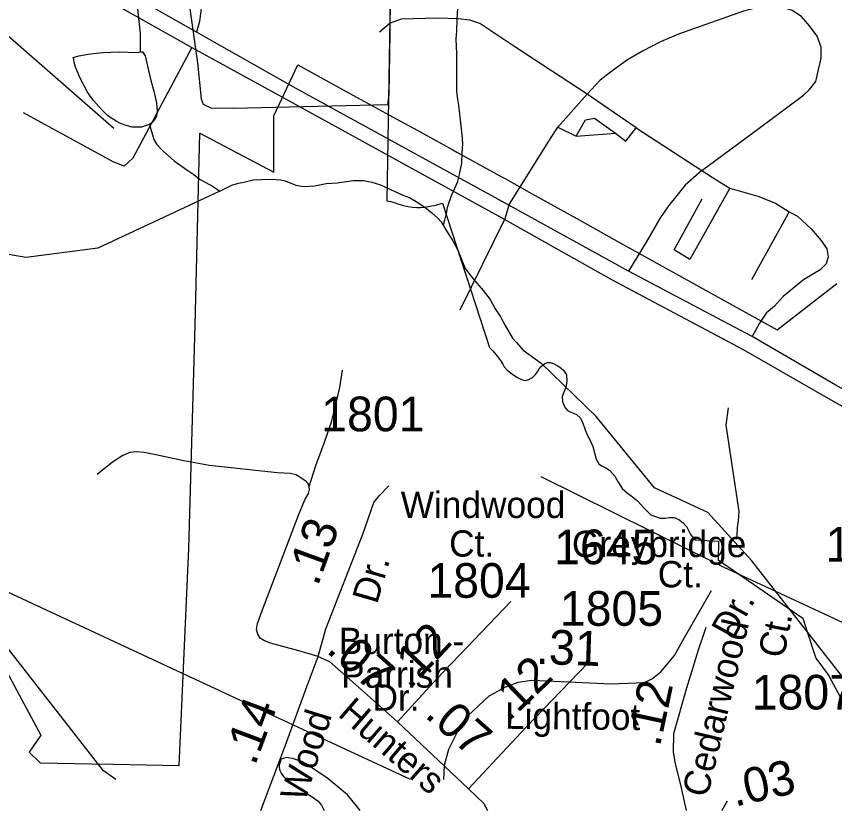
# Model space of a CAD drawing. Extents: x 2169602 to 2449496, y 721995 to 810662.
# Drawn here: x 2389956 to 2392905, y 758895 to 761759 of the extents above; entities that cross this region are included whole.
import ezdxf

# ---------------------------------------------------------------- set-up
doc = ezdxf.new("R2010")
doc.units = 0
doc.layers.add('Default', color=7, linetype='Continuous')

msp = doc.modelspace()

# ---------------------------------------------------------------- linework, layer by layer
at = {"layer": 'Default'}
for p, q in [((2389925.3, 761690.7), (2390306.9, 761356.2)), ((2391907.7, 761359.3), (2392012.5, 761478.7)), ((2392189.8, 761357.5), (2392012.5, 761478.7)), ((2391972.8, 761326.8), (2392007.1, 761386.4)), ((2392007.1, 761386.4), (2392039.7, 761391.9)), ((2392039.7, 761391.9), (2392115.6, 761337.6)), ((2391907.7, 761359.3), (2391972.8, 761326.8)), ((2391972.8, 761326.8), (2392115.6, 761337.6)), ((2392115.6, 761337.6), (2392151.8, 761308.7)), ((2392151.8, 761308.7), (2392189.8, 761357.5)), ((2392189.8, 761357.5), (2392425.8, 761202.9)), ((2392740.4, 761054.6), (2392604.8, 760808.7)), ((2391330, 759215.1), (2391585.7, 758973.9))]:
    msp.add_line(p, q, dxfattribs=at)
for points in [[(2393587.2, 760051.8), (2393538.6, 760080.4), (2392907.2, 760430.4), (2392607.1, 760604.7), (2392161.9, 760840.1), (2391730.4, 761078), (2390962.6, 761500.1), (2390605.2, 761701.9), (2389990.5, 762051.8), (2389856.7, 762127.7), (2389737.8, 762198.8), (2389440.2, 762351.9), (2389076.5, 762551.2), (2388547.4, 762852.9), (2388224.1, 763014.5), (2387185.5, 763596), (2386852.4, 763781.6), (2386637.1, 763912.4), (2386426.2, 764027.4), (2386153.7, 764163.9)], [(2386150.4, 764102.4), (2386756.5, 763764.2), (2388207.3, 762942.2), (2388747.6, 762648.7), (2389706.7, 762136.5), (2390036.6, 761958.6), (2390589, 761647.1), (2390889.1, 761482.7), (2391705.4, 761033.1), (2392100.8, 760810.2), (2392574.7, 760557.4), (2392899.7, 760371.9), (2393558.4, 760007.1)], [(2390689, 761128.9), (2390249.4, 760923.4), (2389991.4, 760889.3), (2389549.3, 760963.9), (2388899.3, 761144.5), (2388373.4, 761358.6), (2388056.4, 761456.9), (2387664.5, 761461.7), (2387564.5, 761496.5), (2387372.5, 761628.4), (2387247.4, 761768.7), (2387129.5, 761977.8), (2387002.4, 762459.3), (2386993.4, 762567.7), (2386892.5, 762815.9), (2386838.8, 763067.5)], [(2393165.7, 761922.9), (2392899.5, 762066.6), (2392870, 762082.9), (2392691.2, 762182.1), (2392674, 762191.7), (2392811.2, 762462.9), (2392963, 762763.4), (2392384, 762778.8), (2392015.5, 762798.5), (2391525.2, 762816.4), (2391317.2, 762702.1), (2391291, 761093.9), (2391306, 761091.6), (2391316, 761088.3), (2391321.2, 761086.2), (2391334.2, 761082), (2391343, 761079.6)], [(2393165.7, 761922.9), (2392899.5, 762066.6), (2392870, 762082.9), (2392691.2, 762182.1), (2392674, 762191.7), (2392811.2, 762462.9), (2392963, 762763.4), (2392384, 762778.8), (2392015.5, 762798.5), (2391525.2, 762816.4), (2391317.2, 762702.1), (2391291, 761093.9), (2391306, 761091.6), (2391316, 761088.3), (2391321.2, 761086.2), (2391334.2, 761082), (2391343, 761079.6)], [(2390229.5, 762330.4), (2390255.8, 762304.5), (2390273.8, 762280.3), (2390296.1, 762248.5), (2390308, 762222.8), (2390318.3, 762200.6), (2390328.3, 762160.9), (2390336.5, 762111), (2390346.8, 762047), (2390361.4, 761968.9), (2390369.6, 761921), (2390377.8, 761873.2), (2390383.9, 761836.9), (2390389.9, 761805.2), (2390394.2, 761775.4), (2390398.3, 761731.4), (2390402.4, 761697.5), (2390402.4, 761669.1), (2390402.6, 761647.2), (2390402.4, 761631.4)], [(2390408.2, 762062.6), (2390429, 762012.9), (2390454.4, 761971.3), (2390490.5, 761933.3), (2390592.7, 761846.3), (2390610.2, 761812.7), (2390622.6, 761789.1), (2390616.4, 761740.5), (2390605.2, 761701.9)], [(2390556.4, 761965.6), (2390608.9, 761591.3), (2390622.4, 761462), (2390629.7, 761442.1), (2390656.8, 761429.4), (2390738.2, 761427.6), (2391294.2, 761441.2)], [(2391294.2, 761441.2), (2391299.7, 761477.3), (2391303.3, 761698), (2391305.1, 761962)], [(2391545.3, 761790.3), (2391543.9, 761748.3), (2391542, 761706.4), (2391540, 761678.3), (2391542.5, 761624.4), (2391542.5, 761594.4), (2391542.5, 761558.3), (2391542.7, 761524.2), (2391542.7, 761488.5), (2391545.3, 761460.5), (2391548.8, 761438.5), (2391557.8, 761364.5), (2391561.3, 761332.3), (2391563.8, 761300.4), (2391561.5, 761264.6), (2391560.1, 761230.3), (2391552.3, 761188.5), (2391544.1, 761160.2), (2391534.5, 761138.1), (2391524.2, 761114.1), (2391514.8, 761087.9), (2391508.4, 761068.2), (2391504.7, 761048.1), (2391499, 761023.8), (2391494.7, 761006.2)], [(2392425.8, 761202.9), (2392632.8, 761355.7), (2392792, 761475.1), (2392813.7, 761494.9), (2392837.2, 761523.9), (2392844.4, 761556.4), (2392856.2, 761608), (2392856.2, 761647.8), (2392841.7, 761687.5), (2392814.6, 761725.5), (2392785.6, 761758.1), (2392751.3, 761779.8), (2392707.9, 761794.2), (2392664.5, 761799.7), (2392575.9, 761778), (2392342.6, 761694.8), (2392277.5, 761667.7), (2392212.4, 761633.3), (2392158.1, 761602.5), (2392097.5, 761558.2), (2392059.6, 761529.3), (2392012.5, 761478.7)], [(2392012.5, 761478.7), (2391755.8, 761646.9), (2391626.5, 761732.8), (2391590.3, 761745.4), (2391548.7, 761750.8), (2391474.6, 761752.6), (2391342.5, 761749), (2391302.8, 761734.6), (2391264.8, 761702)], [(2390589, 761647.1), (2390376, 761247.3), (2390344.6, 761219.1), (2390304.8, 761234), (2389981.8, 761411.2)], [(2390435.8, 761369.6), (2390425.7, 761365.4), (2390407.7, 761359.6), (2390383.9, 761359.2), (2390373.7, 761359.5), (2390351.7, 761365.3), (2390331.8, 761373.1), (2390315.6, 761380.8), (2390285.9, 761400.8), (2390263.5, 761422.8), (2390235.7, 761454.6), (2390223.6, 761470.6), (2390211.3, 761488.7), (2390185, 761538.5), (2390168.8, 761576.3), (2390164.7, 761592.2), (2390162.9, 761604.3), (2390161, 761610.3), (2390181.1, 761616.2), (2390214.7, 761622.4), (2390244.9, 761626.8), (2390269.1, 761628.8), (2390326.7, 761631.1), (2390392.3, 761629.2), (2390402.4, 761631.4)], [(2390402.4, 761631.4), (2390410.6, 761631.4), (2390420.8, 761617.2), (2390428.6, 761579.5), (2390441.1, 761527.3), (2390451.6, 761489.7), (2390461.4, 761447.6), (2390463.3, 761417.7), (2390461.6, 761399.7), (2390453.6, 761387.6), (2390444, 761375.6), (2390435.8, 761369.6)], [(2389868.9, 759491.4), (2390044.7, 759167.4), (2390002.2, 759105.9), (2390042.2, 759066.9), (2390226.9, 759064), (2390304.7, 759062.8), (2390543.4, 759057.3), (2390578.2, 759840), (2390600.9, 760645.7), (2390617.2, 761337.6), (2390883.9, 761196.9), (2390883.7, 761401), (2390969.9, 761584.3)], [(2389868.9, 759491.4), (2390044.7, 759167.4), (2390002.2, 759105.9), (2390042.2, 759066.9), (2390226.9, 759064), (2390304.7, 759062.8), (2390543.4, 759057.3), (2390578.2, 759840), (2390600.9, 760645.7), (2390617.2, 761337.6), (2390883.9, 761196.9), (2390883.7, 761401), (2390969.9, 761584.3)], [(2390969.9, 761584.3), (2391158.4, 761481), (2391350.9, 761375.4), (2391389.4, 761354.3), (2391528.9, 761277.8)], [(2390969.9, 761584.3), (2391158.4, 761481), (2391350.9, 761375.4), (2391389.4, 761354.3), (2391528.9, 761277.8)], [(2390435.8, 761369.6), (2390451.8, 761315.6), (2390462, 761297.4), (2390484.4, 761273.8), (2390524.4, 761238.1), (2390570.5, 761206), (2390596.3, 761188.3), (2390616.6, 761172.3), (2390638.6, 761160.4), (2390663, 761146.6), (2390681, 761134.5), (2390689, 761128.9)], [(2391730.4, 761078), (2391872.4, 761306), (2391907.7, 761359.3)], [(2391528.9, 761277.8), (2391542.9, 761269.9), (2391711.2, 761176.6), (2391714.7, 761176.2), (2391812.9, 761119.9), (2391975.2, 761029.8), (2392129.7, 760944), (2392241.9, 760881.6), (2392528.7, 760722.3), (2392697.2, 760628.6), (2392912.2, 760795.9)], [(2391528.9, 761277.8), (2391542.9, 761269.9), (2391711.2, 761176.6), (2391714.7, 761176.2), (2391812.9, 761119.9), (2391975.2, 761029.8), (2392129.7, 760944), (2392241.9, 760881.6), (2392528.7, 760722.3), (2392697.2, 760628.6), (2392912.2, 760795.9)], [(2392425.8, 761202.9), (2392366.1, 761150.5), (2392306.4, 761076.3), (2392274.8, 761030.2), (2392225.9, 760945.2), (2392161.9, 760840.1)], [(2392425.8, 761202.9), (2392480, 761168.5), (2392527, 761139.6)], [(2390689, 761128.9), (2390696.8, 761132.6), (2390732.5, 761150.7), (2390756.5, 761157.2), (2390780.5, 761162.9), (2390810.8, 761169.2), (2390840.6, 761171.2), (2390870.7, 761171.5), (2390892.9, 761171.4), (2390908.6, 761169.5), (2390924.6, 761165.8), (2390962.8, 761149.9), (2390990.7, 761146.1), (2391030.4, 761148.2), (2391072.7, 761156.4), (2391112.5, 761158.5), (2391170.5, 761166.8), (2391206.6, 761167), (2391236.5, 761160.8), (2391268.5, 761151.1), (2391304.6, 761135.1), (2391328.6, 761123.4), (2391346.6, 761115.3), (2391372.3, 761105.4), (2391402.4, 761087.9), (2391428.9, 761069.7), (2391452.6, 761051.9), (2391474.8, 761031.9), (2391486.9, 761017.9), (2391494.7, 761006.2)], [(2392527, 761139.6), (2392382.4, 760882.8), (2392326.3, 760917.2), (2392427.6, 761101.6)], [(2392527, 761139.6), (2392628.3, 761110.7), (2392691.6, 761085.3), (2392740.4, 761054.6)], [(2391343, 761079.6), (2391346, 761078.7), (2391355.7, 761075.9), (2391368.5, 761073.2), (2391384, 761071.3), (2391399.2, 761070.2), (2391412.2, 761070.1), (2391425.5, 761071.1), (2391441, 761073.4), (2391453, 761075.6), (2391463.2, 761077.6), (2391471.7, 761079.4), (2391486.7, 761083.8), (2391491.5, 761085.5), (2391660.5, 760565.1), (2391673.2, 760552.9), (2391690.2, 760532.5), (2391700.7, 760518), (2391709, 760505.3), (2391714.2, 760495.7), (2391724.2, 760483.5), (2391741.7, 760469.9), (2391762.5, 760456.9), (2391776, 760449.9), (2391789.5, 760446.6), (2391803.2, 760449.3), (2391816.5, 760457.5), (2391826.7, 760467.5), (2391833.7, 760477.7), (2391839.7, 760487.6), (2391848.5, 760498.1), (2391859, 760506.5), (2391869.2, 760510.4), (2391880.2, 760510.8), (2391892.2, 760507.3), (2391907.5, 760499.1), (2391919.5, 760490.1), (2391929.5, 760481.7), (2391938.2, 760466), (2391940.2, 760443.6), (2391935.7, 760420.5), (2391928.5, 760403.7), (2391922.7, 760387.9), (2391923.7, 760370.1), (2391928.5, 760357.1), (2391934.5, 760346.3), (2391941.7, 760338.5), (2391951.7, 760333.1), (2391963.7, 760328.5), (2391975, 760323.2), (2391988.5, 760310.2), (2391997.2, 760291.8), (2392005.7, 760268.4), (2392016, 760245.8), (2392025.2, 760227.9), (2392033.7, 760208.4), (2392040, 760185.1), (2392045.5, 760162.7), (2392054.7, 760145.6), (2392065.2, 760138.4), (2392078.2, 760131.9), (2392093, 760122.4), (2392112.5, 760101), (2392124.5, 760079.5), (2392139.7, 760057.2), (2392158, 760039.9), (2392176.7, 760026.1), (2392194.2, 760012), (2392217.5, 759986.4), (2392243, 759962.1), (2392276.2, 759949.2), (2392294, 759949.9), (2392310.2, 759952.3), (2392326.2, 759951.6), (2392343.7, 759944.6), (2392359, 759933.3), (2392370.7, 759919.2), (2392377.7, 759905.4), (2392385, 759891.2), (2392396.2, 759877.6), (2392403.5, 759871.6), (2392486.7, 759867.3), (2392485.2, 759799.7), (2392789.7, 759589.4), (2392806, 759540.1), (2392837, 759444.9), (2392881.5, 759384.5), (2392884.7, 759378.6), (2393060.5, 759054.6)], [(2391343, 761079.6), (2391346, 761078.7), (2391355.7, 761075.9), (2391368.5, 761073.2), (2391384, 761071.3), (2391399.2, 761070.2), (2391412.2, 761070.1), (2391425.5, 761071.1), (2391441, 761073.4), (2391453, 761075.6), (2391463.2, 761077.6), (2391471.7, 761079.4), (2391486.7, 761083.8), (2391491.5, 761085.5), (2391660.5, 760565.1), (2391673.2, 760552.9), (2391690.2, 760532.5), (2391700.7, 760518), (2391709, 760505.3), (2391714.2, 760495.7), (2391724.2, 760483.5), (2391741.7, 760469.9), (2391762.5, 760456.9), (2391776, 760449.9), (2391789.5, 760446.6), (2391803.2, 760449.3), (2391816.5, 760457.5), (2391826.7, 760467.5), (2391833.7, 760477.7), (2391839.7, 760487.6), (2391848.5, 760498.1), (2391859, 760506.5), (2391869.2, 760510.4), (2391880.2, 760510.8), (2391892.2, 760507.3), (2391907.5, 760499.1), (2391919.5, 760490.1), (2391929.5, 760481.7), (2391938.2, 760466), (2391940.2, 760443.6), (2391935.7, 760420.5), (2391928.5, 760403.7), (2391922.7, 760387.9), (2391923.7, 760370.1), (2391928.5, 760357.1), (2391934.5, 760346.3), (2391941.7, 760338.5), (2391951.7, 760333.1), (2391963.7, 760328.5), (2391975, 760323.2), (2391988.5, 760310.2), (2391997.2, 760291.8), (2392005.7, 760268.4), (2392016, 760245.8), (2392025.2, 760227.9), (2392033.7, 760208.4), (2392040, 760185.1), (2392045.5, 760162.7), (2392054.7, 760145.6), (2392065.2, 760138.4), (2392078.2, 760131.9), (2392093, 760122.4), (2392112.5, 760101), (2392124.5, 760079.5), (2392139.7, 760057.2), (2392158, 760039.9), (2392176.7, 760026.1), (2392194.2, 760012), (2392217.5, 759986.4), (2392243, 759962.1), (2392276.2, 759949.2), (2392294, 759949.9), (2392310.2, 759952.3), (2392326.2, 759951.6), (2392343.7, 759944.6), (2392359, 759933.3), (2392370.7, 759919.2), (2392377.7, 759905.4), (2392385, 759891.2), (2392396.2, 759877.6), (2392403.5, 759871.6), (2392486.7, 759867.3), (2392485.2, 759799.7), (2392789.7, 759589.4), (2392806, 759540.1), (2392837, 759444.9), (2392881.5, 759384.5), (2392884.7, 759378.6), (2393060.5, 759054.6)], [(2391730.4, 761078), (2391716.7, 761029.4), (2391554.1, 760700.2)], [(2392740.4, 761054.6), (2392771.2, 761038.3), (2392820, 760993.1), (2392856.2, 760951.5), (2392876.1, 760920.8), (2392881.5, 760891.9), (2392874.2, 760866.5), (2392852.5, 760844.8), (2392792.9, 760808.7), (2392718.7, 760749), (2392688, 760714.3), (2392658.1, 760689.4), (2392634.5, 760653.3), (2392607.1, 760604.7)], [(2391494.7, 761006.2), (2391506.6, 760986.1), (2391529.1, 760950.3), (2391547, 760916.3), (2391573.6, 760850.3), (2391601.3, 760814.4), (2391637.8, 760770.4), (2391663.4, 760738.5), (2391682.1, 760704.9), (2391699.9, 760678.6), (2391718, 760644.7), (2391744.4, 760598.9), (2391758.4, 760583), (2391782.6, 760555), (2391847.4, 760509.1)], [(2390314.8, 759007.9), (2390270.6, 759038.9), (2389590.6, 759908.9), (2389431.5, 760082.7), (2389239.6, 760172), (2389029.6, 760428.8), (2388831.5, 760621.9)], [(2393330.7, 758895), (2393286.4, 758926), (2392606.4, 759796), (2392447.3, 759969.9), (2392255.4, 760059.1), (2392045.4, 760316), (2391847.4, 760509.1)], [(2391010.9, 760063.9), (2391035, 760139.2), (2391065.7, 760219.8), (2391091.9, 760297.2), (2391107.8, 760359.1), (2391121.6, 760420.9), (2391131.2, 760483.8)], [(2392520.6, 760347.6), (2392512.3, 760284.6), (2392559.5, 759973.5), (2392557.7, 759939.7), (2392553.6, 759915.5), (2392551.9, 759885.4), (2392550.1, 759873.5)], [(2391375.9, 759007.9), (2391058.4, 759155), (2389488.8, 759885.9), (2388831.2, 760212.1)], [(2391010.9, 760063.9), (2391008, 760074.3), (2391000.5, 760081.5), (2390977.6, 760097.1), (2390962.8, 760106.5), (2390943, 760110.7), (2390896.5, 760112.7), (2390652.7, 760139.8), (2390559.2, 760156.4), (2390458.9, 760178.2), (2390416.3, 760186.5), (2390389.2, 760188.6), (2390365.3, 760186.5), (2390339.3, 760175.1), (2390302.9, 760151.2), (2390247.9, 760107.5)], [(2394391.7, 758895), (2394074.2, 759042.1), (2392504.6, 759773.1), (2391847, 760099.2)], [(2391044.1, 759451.1), (2391071.7, 759550.4), (2391205.2, 759892.4), (2391244.2, 760006.7), (2391264, 760030.6), (2391298.3, 760066)], [(2391044.1, 759451.1), (2390974.5, 759471.4), (2390871.6, 759499.4), (2390850.8, 759507.7), (2390835.2, 759517.1), (2390825.8, 759531.6), (2390821.7, 759548.3), (2390824.8, 759570.1), (2390840.4, 759612.7), (2390908.5, 759789.4), (2390973.4, 759961), (2390995.8, 760016.1), (2391009.3, 760038.9), (2391012.2, 760053), (2391010.9, 760063.9)], [(2391496, 759007.9), (2391498.7, 759059.4), (2391514, 759117.3), (2391546.7, 759181.7), (2391582.8, 759237.4), (2391659.7, 759308.9), (2391719.8, 759341.7), (2391764.6, 759358.1), (2391813.7, 759365.7), (2391945.9, 759359.4), (2392098.3, 759352.9), (2392219.3, 759356.9), (2392248.9, 759371.7), (2392278.4, 759395.8), (2392328.1, 759454.2), (2392363.5, 759519.2), (2392461.3, 759689)], [(2391330, 759215.1), (2391470.8, 759370.5), (2391738.5, 759649.1)], [(2392370.8, 758895), (2392349.2, 758993.2), (2392331.6, 759063.9), (2392323.8, 759106.5), (2392324.8, 759173), (2392372.1, 759337.3), (2392414.2, 759475.5), (2392442.3, 759556.6)], [(2390837.1, 758895), (2390930.3, 759144.9), (2390996.8, 759325.8), (2391044.1, 759451.1)], [(2391044.1, 759451.1), (2391084.7, 759433.4), (2391189.6, 759339.9), (2391330, 759215.1)], [(2391585.7, 758973.9), (2391793.6, 759195.9), (2392014.5, 759425.6)], [(2391195.5, 758895), (2391176, 758919.7), (2391150, 758951.6), (2391121.9, 758975.3), (2391080.1, 759009.2), (2391055.9, 759027.1), (2391027.8, 759044.7), (2391007.5, 759058.7), (2390997.8, 759064.7), (2390987.8, 759070.6), (2390969.7, 759076.6), (2390951.5, 759082.6), (2390941.2, 759084.6), (2390931.4, 759086.5), (2390921.8, 759084.3), (2390913.8, 759082.3), (2390909.7, 759080.5), (2390907.8, 759072.2), (2390903.7, 759060.3), (2390903.7, 759050.5), (2390906, 759040.4), (2390911.5, 759028.2), (2390919.7, 759016.4), (2390926.1, 759010.6), (2390950.1, 758994.4), (2390980, 758972.9), (2391022.2, 758945), (2391044.2, 758929.1), (2391056.3, 758915.1), (2391065.8, 758895)], [(2391585.7, 758973.9), (2391640.3, 758920.4), (2391654.2, 758895)], [(2392498.9, 758895), (2392499.4, 758896.5), (2392518.1, 758930.8)]]:
    msp.add_lwpolyline(points, dxfattribs=at)

# ---------------------------------------------------------------- texts
for s, height, p in [('1801', 125, (2391054.8, 760263)), ('Windwood', 95, (2391341.2, 759950.4)), ('1592', 125, (2392872.1, 759793)), ('Ct.', 95, (2391515.7, 759810.9)), ('1645', 125, (2391894.1, 759783.6)), ('Greybridge', 95, (2391958.2, 759809.3)), ('1804', 125, (2391437.3, 759662.6)), ('Ct.', 95, (2392267.3, 759700.1)), ('1805', 125, (2391914.8, 759561.5)), ('1807', 125, (2392606, 759259.7))]:
    msp.add_text(s, height=height, dxfattribs=at).set_placement(p)
for s, height, rotation, p in [('.13', 125, 69.9948, (2391042, 759701.1)), ('Dr.', 95, 73.8654, (2391256.1, 759636.8)), ('Dr.', 95, 61.1526, (2392539.3, 759507.5)), ('.12', 125, 46.9912, (2391373.3, 759329.7)), ('Cedarwood', 95, 76.6116, (2392446.6, 758939)), ('Ct.', 95, 78.9129, (2392721.8, 759441.4)), ('Burton -', 95, 0.1025, (2391118.2, 759459.3)), ('.31', 125, 357.989, (2391827.4, 759424.5)), ('.07', 125, 318.3756, (2391069, 759469.4)), ('Parrish', 95, 0.1025, (2391126.7, 759338.1)), ('.12', 125, 43.7909, (2391728.5, 759212.5)), ('.12', 125, 77.9708, (2392275, 759122.1)), ('Dr.', 95, 0.1025, (2391239.8, 759255.2)), ('Hunters', 95, 319.2796, (2391111.2, 759238.4)), ('.14', 125, 69.4376, (2390815.9, 759053.9)), ('.07', 125, 318.3756, (2391423.9, 759235.7)), ('Lightfoot', 95, 359.4204, (2391716.7, 759190.3)), ('Wood', 95, 72.8423, (2390996.3, 758923)), ('.03', 125, 12.855, (2392545.1, 758908.7))]:
    msp.add_text(s, height=height, rotation=rotation, dxfattribs=at).set_placement(p)

doc.saveas('drawing.dxf')
